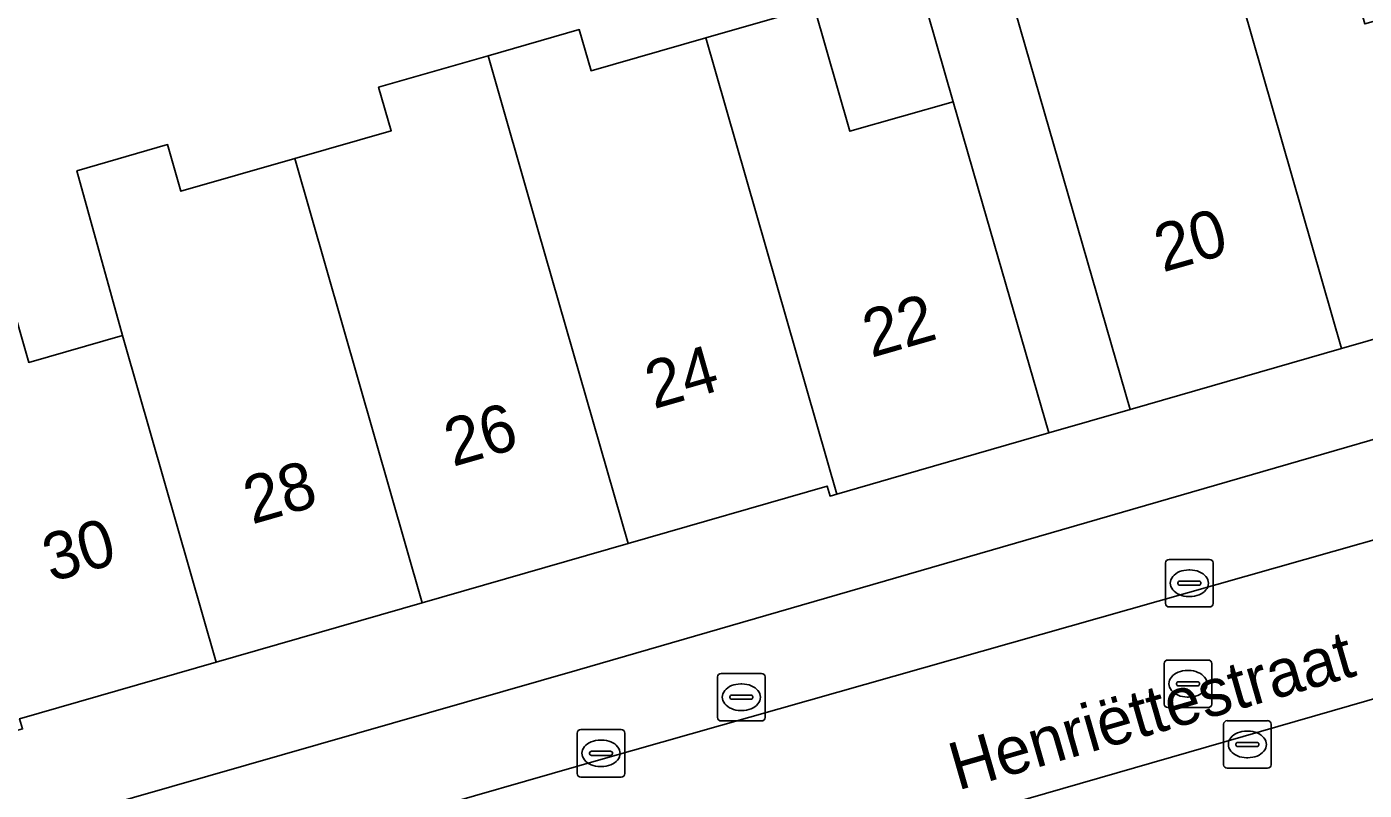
# Model space of a CAD drawing. Extents: x 159716 to 160783, y 383290 to 384031.
# Drawn here: x 160316.15 to 160344.3, y 383599.62 to 383615.68 of the extents above; entities that cross this region are included whole.
import ezdxf

# ---------------------------------------------------------------- set-up
doc = ezdxf.new("R2010")
doc.units = 0
for name, color, linetype in [('IMGEO_Erf', 7, 'Continuous'), ('IMGEO_Kolk', 7, 'Continuous'), ('IMGEO_Openbare_ruimte_label', 7, 'Continuous'), ('IMGEO_Pand', 7, 'Continuous'), ('IMGEO_Pand_nummerreeks', 7, 'Continuous'), ('IMGEO_Parkeervlak_open', 7, 'Continuous'), ('IMGEO_Rijbaan_lokaal_open', 7, 'Continuous'), ('IMGEO_Rioolput', 7, 'Continuous'), ('IMGEO_Voetpad_open', 7, 'Continuous')]:
    doc.layers.add(name, color=color, linetype=linetype)

msp = doc.modelspace()

# ---------------------------------------------------------------- linework, layer by layer
at = {"layer": 'IMGEO_Erf'}
msp.add_lwpolyline([(160326.889, 383644.599), (160300.547, 383637.418), (160309.377, 383606.68), (160311.539, 383607.3), (160310.816, 383609.817), (160313.105, 383610.474), (160315.467, 383611.152), (160316.194, 383608.619), (160318.167, 383609.185), (160317.209, 383612.653), (160319.117, 383613.201), (160319.398, 383612.222), (160321.791, 383612.909), (160323.822, 383613.492), (160323.558, 383614.41), (160325.861, 383615.071), (160327.779, 383615.621), (160328.028, 383614.755), (160330.445, 383615.449), (160332.724, 383616.103), (160333.477, 383613.482), (160335.648, 383614.105)], close=True, dxfattribs=at)
at = {"layer": 'IMGEO_Kolk'}
for p, q in [((160340.118, 383603.547), (160340.118, 383604.399)), ((160340.193, 383604.473), (160341.045, 383604.473)), ((160341.119, 383604.399), (160341.119, 383603.547)), ((160340.42, 383604.016), (160340.818, 383604.016)), ((160340.606, 383604.253), (160340.631, 383604.253)), ((160340.377, 383603.967), (160340.377, 383603.979)), ((160340.815, 383603.93), (160340.417, 383603.93)), ((160340.861, 383603.979), (160340.861, 383603.967)), ((160341.045, 383603.473), (160340.193, 383603.473)), ((160340.629, 383603.693), (160340.604, 383603.693)), ((160330.765, 383602.074), (160331.617, 383602.074)), ((160330.69, 383601.148), (160330.69, 383602)), ((160331.178, 383601.854), (160331.203, 383601.854)), ((160331.691, 383602), (160331.691, 383601.148)), ((160330.949, 383601.568), (160330.949, 383601.58)), ((160331.387, 383601.531), (160330.989, 383601.531)), ((160330.992, 383601.617), (160331.39, 383601.617)), ((160331.433, 383601.58), (160331.433, 383601.568)), ((160331.201, 383601.294), (160331.176, 383601.294)), ((160331.617, 383601.074), (160330.765, 383601.074)), ((160341.339, 383600.154), (160341.339, 383601.006)), ((160341.414, 383601.08), (160342.266, 383601.08)), ((160342.34, 383601.006), (160342.34, 383600.154)), ((160327.737, 383599.967), (160327.737, 383600.819)), ((160327.812, 383600.893), (160328.664, 383600.893)), ((160328.225, 383600.673), (160328.25, 383600.673)), ((160328.738, 383600.819), (160328.738, 383599.967)), ((160341.641, 383600.623), (160342.039, 383600.623)), ((160341.827, 383600.86), (160341.852, 383600.86)), ((160327.996, 383600.387), (160327.996, 383600.399)), ((160328.434, 383600.35), (160328.036, 383600.35)), ((160328.039, 383600.436), (160328.437, 383600.436)), ((160328.48, 383600.399), (160328.48, 383600.387)), ((160341.598, 383600.574), (160341.598, 383600.586)), ((160342.036, 383600.537), (160341.638, 383600.537)), ((160342.082, 383600.586), (160342.082, 383600.574)), ((160328.248, 383600.113), (160328.223, 383600.113)), ((160342.266, 383600.08), (160341.414, 383600.08)), ((160341.85, 383600.3), (160341.825, 383600.3)), ((160328.664, 383599.893), (160327.812, 383599.893))]:
    msp.add_line(p, q, dxfattribs=at)
for points in [[(160340.118, 383603.547), (160340.118, 383604.399)], [(160340.193, 383604.473), (160341.045, 383604.473)], [(160341.119, 383604.399), (160341.119, 383603.547)], [(160341.045, 383603.473), (160340.193, 383603.473)], [(160330.765, 383602.074), (160331.617, 383602.074)], [(160330.69, 383601.148), (160330.69, 383602)], [(160331.691, 383602), (160331.691, 383601.148)], [(160331.617, 383601.074), (160330.765, 383601.074)], [(160341.339, 383600.154), (160341.339, 383601.006)], [(160341.414, 383601.08), (160342.266, 383601.08)], [(160342.34, 383601.006), (160342.34, 383600.154)], [(160327.737, 383599.967), (160327.737, 383600.819)], [(160327.812, 383600.893), (160328.664, 383600.893)], [(160328.738, 383600.819), (160328.738, 383599.967)], [(160342.266, 383600.08), (160341.414, 383600.08)], [(160328.664, 383599.893), (160327.812, 383599.893)]]:
    msp.add_lwpolyline(points, dxfattribs=at)
for centre, radius, start, end in [((160340.195, 383604.397), 0.0765, 91.552, 178.448), ((160340.195, 383604.397), 0.0765, 91.552, 178.448), ((160341.043, 383604.397), 0.0765, 1.552, 88.448), ((160341.043, 383604.397), 0.0765, 1.552, 88.448), ((160340.417, 383603.976), 0.0403, 85.8775, 175.7526), ((160340.822, 383603.978), 0.0386, 1.7309, 96.639), ((160340.414, 383603.966), 0.0366, 178.938, 274.7102), ((160340.818, 383603.973), 0.043, 264.8664, 352.4533), ((160340.195, 383603.549), 0.0765, 181.552, 268.448), ((160340.195, 383603.549), 0.0765, 181.552, 268.448), ((160341.043, 383603.549), 0.0765, 271.552, 358.448), ((160341.043, 383603.549), 0.0765, 271.552, 358.448), ((160330.767, 383601.998), 0.0765, 91.552, 178.448), ((160330.767, 383601.998), 0.0765, 91.552, 178.448), ((160331.615, 383601.998), 0.0765, 1.552, 88.448), ((160331.615, 383601.998), 0.0765, 1.552, 88.448), ((160330.989, 383601.577), 0.0403, 85.8775, 175.7526), ((160330.986, 383601.567), 0.0366, 178.938, 274.7102), ((160331.39, 383601.574), 0.043, 264.8664, 352.4533), ((160331.394, 383601.579), 0.0386, 1.7309, 96.639), ((160330.767, 383601.15), 0.0765, 181.552, 268.448), ((160330.767, 383601.15), 0.0765, 181.552, 268.448), ((160331.615, 383601.15), 0.0765, 271.552, 358.448), ((160331.615, 383601.15), 0.0765, 271.552, 358.448), ((160341.416, 383601.004), 0.0765, 91.552, 178.448), ((160341.416, 383601.004), 0.0765, 91.552, 178.448), ((160342.264, 383601.004), 0.0765, 1.552, 88.448), ((160342.264, 383601.004), 0.0765, 1.552, 88.448), ((160327.814, 383600.817), 0.0765, 91.552, 178.448), ((160327.814, 383600.817), 0.0765, 91.552, 178.448), ((160328.662, 383600.817), 0.0765, 1.552, 88.448), ((160328.662, 383600.817), 0.0765, 1.552, 88.448), ((160341.638, 383600.583), 0.0403, 85.8775, 175.7526), ((160342.043, 383600.585), 0.0386, 1.7309, 96.639), ((160328.036, 383600.396), 0.0403, 85.8775, 175.7526), ((160328.033, 383600.386), 0.0366, 178.938, 274.7102), ((160328.437, 383600.393), 0.043, 264.8664, 352.4533), ((160328.441, 383600.398), 0.0386, 1.7309, 96.639), ((160341.635, 383600.573), 0.0366, 178.938, 274.7102), ((160342.039, 383600.58), 0.043, 264.8664, 352.4533), ((160341.416, 383600.156), 0.0765, 181.552, 268.448), ((160341.416, 383600.156), 0.0765, 181.552, 268.448), ((160342.264, 383600.156), 0.0765, 271.552, 358.448), ((160342.264, 383600.156), 0.0765, 271.552, 358.448), ((160327.814, 383599.969), 0.0765, 181.552, 268.448), ((160327.814, 383599.969), 0.0765, 181.552, 268.448), ((160328.662, 383599.969), 0.0765, 271.552, 358.448), ((160328.662, 383599.969), 0.0765, 271.552, 358.448)]:
    msp.add_arc(centre, radius, start, end, dxfattribs=at)
for centre, major_axis, ratio, start_param, end_param in [((160340.605, 383603.973), (-0.387, 0.002), 0.722429, 4.712389, 7.853982), ((160340.63, 383603.973), (-0.39, 0.002), 0.717154, 1.570796, 4.712389), ((160331.177, 383601.574), (-0.387, 0.002), 0.722429, 4.712389, 7.853982), ((160331.202, 383601.574), (-0.39, 0.002), 0.717154, 1.570796, 4.712389), ((160328.224, 383600.393), (-0.387, 0.002), 0.722429, 4.712389, 7.853982), ((160328.249, 383600.393), (-0.39, 0.002), 0.717154, 1.570796, 4.712389), ((160341.826, 383600.58), (-0.387, 0.002), 0.722429, 4.712389, 7.853982), ((160341.851, 383600.58), (-0.39, 0.002), 0.717154, 1.570796, 4.712389)]:
    msp.add_ellipse(centre, major_axis=major_axis, ratio=ratio, start_param=start_param, end_param=end_param, dxfattribs=at)
at = {"layer": 'IMGEO_Pand'}
for points in [[(160346.387, 383616.339), (160344.311, 383615.743), (160343.384, 383618.973), (160341.118, 383618.323), (160343.822, 383608.91), (160348.161, 383610.163)], [(160341.118, 383618.323), (160336.661, 383617.043), (160337.968, 383612.489), (160339.374, 383607.626), (160343.822, 383608.91)], [(160336.263, 383611.964), (160335.648, 383614.105), (160333.477, 383613.482), (160332.724, 383616.103), (160330.445, 383615.449), (160333.202, 383605.848), (160334.337, 383606.176), (160337.665, 383607.14)], [(160330.445, 383615.449), (160328.028, 383614.755), (160327.779, 383615.621), (160325.861, 383615.071), (160326.911, 383611.415), (160328.807, 383604.81), (160332.998, 383606.018), (160333.059, 383605.806), (160333.202, 383605.848)], [(160326.911, 383611.415), (160325.861, 383615.071), (160323.558, 383614.41), (160323.822, 383613.492), (160321.791, 383612.909), (160324.474, 383603.561), (160328.807, 383604.81)], [(160321.791, 383612.909), (160319.398, 383612.222), (160319.117, 383613.201), (160317.209, 383612.653), (160318.167, 383609.185), (160318.209, 383609.04), (160320.141, 383602.312), (160324.474, 383603.561)], [(160318.209, 383609.04), (160318.167, 383609.185), (160316.194, 383608.619), (160315.467, 383611.152), (160313.105, 383610.474), (160315.868, 383600.852), (160316.064, 383600.908), (160316.002, 383601.12), (160320.141, 383602.312)]]:
    msp.add_lwpolyline(points, close=True, dxfattribs=at)
at = {"layer": 'IMGEO_Parkeervlak_open'}
for points in [[(160360.615, 383611.67), (160327.739, 383602.146), (160280.384, 383588.556), (160278.661, 383588.057)], [(160327.739, 383602.146), (160360.615, 383611.67)], [(160348.161, 383610.163), (160343.822, 383608.91), (160339.374, 383607.626), (160337.665, 383607.14), (160334.337, 383606.176), (160333.202, 383605.848), (160333.059, 383605.806), (160332.998, 383606.018), (160328.807, 383604.81), (160324.474, 383603.561), (160320.141, 383602.312), (160316.002, 383601.12), (160316.064, 383600.908), (160315.868, 383600.852), (160311.465, 383599.579), (160309.749, 383599.084), (160305.089, 383597.744), (160300.63, 383596.462), (160296.171, 383595.18), (160291.712, 383593.899), (160287.253, 383592.617), (160282.794, 383591.335)], [(160278.849, 383586.224), (160280.889, 383586.747), (160286.571, 383588.273), (160316.301, 383596.829), (160319.597, 383597.777), (160328.281, 383600.276), (160360.238, 383609.357)], [(160278.661, 383588.057), (160280.384, 383588.556), (160327.739, 383602.146)], [(160345.132, 383601.719), (160327.401, 383596.608)]]:
    msp.add_lwpolyline(points, dxfattribs=at)
at = {"layer": 'IMGEO_Rijbaan_lokaal_open'}
msp.add_lwpolyline([(160360.238, 383609.357), (160328.281, 383600.276), (160319.597, 383597.777), (160320.503, 383594.602), (160325.619, 383596.076), (160327.401, 383596.608), (160345.132, 383601.719), (160346.901, 383602.229), (160361.709, 383606.473)], dxfattribs=at)
at = {"layer": 'IMGEO_Rioolput'}
for p, q in [((160340.165, 383602.356), (160341.017, 383602.356)), ((160340.09, 383601.43), (160340.09, 383602.282)), ((160340.578, 383602.136), (160340.603, 383602.136)), ((160341.091, 383602.282), (160341.091, 383601.43)), ((160340.349, 383601.85), (160340.349, 383601.862)), ((160340.787, 383601.813), (160340.389, 383601.813)), ((160340.392, 383601.899), (160340.79, 383601.899)), ((160340.833, 383601.862), (160340.833, 383601.85)), ((160340.601, 383601.576), (160340.576, 383601.576)), ((160341.017, 383601.356), (160340.165, 383601.356))]:
    msp.add_line(p, q, dxfattribs=at)
for points in [[(160340.165, 383602.356), (160341.017, 383602.356)], [(160340.09, 383601.43), (160340.09, 383602.282)], [(160341.091, 383602.282), (160341.091, 383601.43)], [(160341.017, 383601.356), (160340.165, 383601.356)]]:
    msp.add_lwpolyline(points, dxfattribs=at)
for centre, radius, start, end in [((160340.167, 383602.28), 0.0765, 91.552, 178.448), ((160340.167, 383602.28), 0.0765, 91.552, 178.448), ((160341.015, 383602.28), 0.0765, 1.552, 88.448), ((160341.015, 383602.28), 0.0765, 1.552, 88.448), ((160340.389, 383601.859), 0.0403, 85.8775, 175.7526), ((160340.386, 383601.849), 0.0366, 178.938, 274.7102), ((160340.79, 383601.856), 0.043, 264.8664, 352.4533), ((160340.794, 383601.861), 0.0386, 1.7309, 96.639), ((160340.167, 383601.432), 0.0765, 181.552, 268.448), ((160340.167, 383601.432), 0.0765, 181.552, 268.448), ((160341.015, 383601.432), 0.0765, 271.552, 358.448), ((160341.015, 383601.432), 0.0765, 271.552, 358.448)]:
    msp.add_arc(centre, radius, start, end, dxfattribs=at)
for centre, major_axis, ratio, start_param, end_param in [((160340.577, 383601.856), (-0.387, 0.002), 0.722429, 4.712389, 7.853982), ((160340.602, 383601.856), (-0.39, 0.002), 0.717154, 1.570796, 4.712389)]:
    msp.add_ellipse(centre, major_axis=major_axis, ratio=ratio, start_param=start_param, end_param=end_param, dxfattribs=at)
at = {"layer": 'IMGEO_Voetpad_open'}
msp.add_lwpolyline([(160275.653, 383630.632), (160298.787, 383636.938), (160307.814, 383605.506), (160308.262, 383603.946), (160309.749, 383599.084), (160311.465, 383599.579), (160310.015, 383604.459), (160309.377, 383606.68), (160300.547, 383637.418), (160326.889, 383644.599), (160335.648, 383614.105), (160336.263, 383611.964), (160337.665, 383607.14), (160339.374, 383607.626), (160337.968, 383612.489), (160336.661, 383617.043), (160328.617, 383645.07), (160351.197, 383651.165)], dxfattribs=at)

# ---------------------------------------------------------------- texts
at = {"layer": 'IMGEO_Openbare_ruimte_label'}
msp.add_text('Henriëttestraat', height=1, rotation=16.0792, dxfattribs=at).set_placement((160335.742, 383599.608))
at = {"layer": 'IMGEO_Pand_nummerreeks'}
for s, rotation, p in [('20', 16.0142, (160340.061, 383610.51)), ('22', 16.0084, (160333.924, 383608.713)), ('24', 16.0142, (160329.348, 383607.633)), ('26', 16.0142, (160325.12, 383606.419)), ('28', 16.0142, (160320.894, 383605.207)), ('30', 16.0142, (160316.666, 383603.993))]:
    msp.add_text(s, height=1, rotation=rotation, dxfattribs=at).set_placement(p)

doc.saveas('drawing.dxf')
